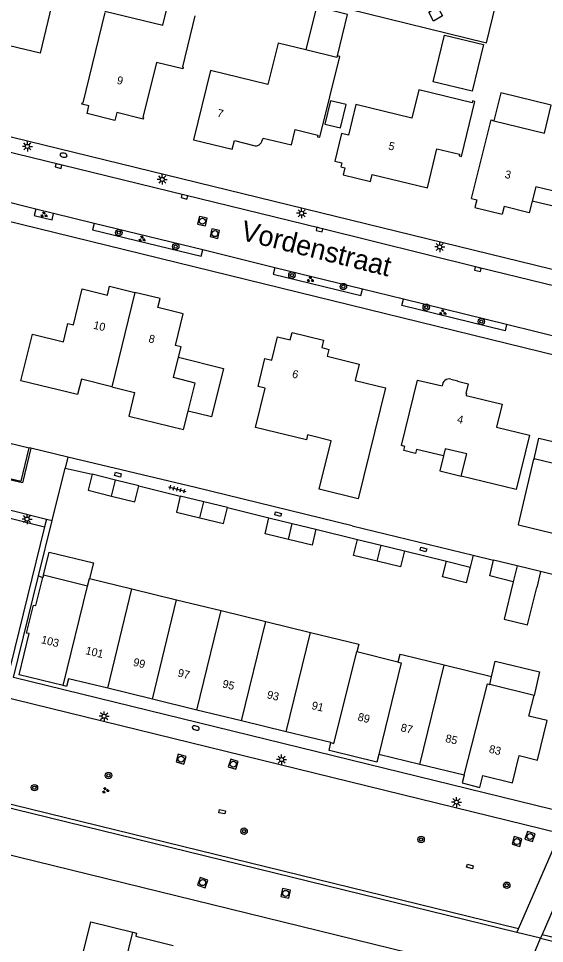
# Model space of a CAD drawing. Extents: x 125000 to 129004, y 397500 to 399008.
# Drawn here: x 126371.2 to 126436.9, y 398104 to 398219.6 of the extents above; entities that cross this region are included whole.
import ezdxf

# ---------------------------------------------------------------- set-up
doc = ezdxf.new("R2010")
doc.units = 0
for name, color, linetype in [('gg-afsc-erfafscheiding', 7, 'Continuous'), ('gg-afsc-hekwerk', 7, 'Continuous'), ('gg-afsc-muur', 7, 'Continuous'), ('gg-anno-huisnummerreeks BGT', 7, 'Continuous'), ('gg-anno-openbare ruimte label', 7, 'Continuous'), ('gg-bbg-bijgebouw', 7, 'Continuous'), ('gg-bbg-gedigitaliseerde bijgebouw', 7, 'Continuous'), ('gg-bbg-hoofdgebouw', 7, 'Continuous'), ('gg-bbg-luifel en loopbrug', 7, 'Continuous'), ('gg-bbg-tussenscheiding', 7, 'Continuous'), ('gg-knt-verharding', 7, 'Continuous'), ('gg-knt-verharding nz', 7, 'Continuous'), ('gt-bbg-plantopografie pand', 7, 'Continuous'), ('gt-bbg-plantopografie tussenscheiding', 7, 'Continuous'), ('gt-grn-weggrens', 7, 'Continuous'), ('gt-symb-boom', 7, 'Continuous'), ('gt-symb-brandkraan', 7, 'Continuous'), ('gt-symb-groenvak', 7, 'Continuous'), ('gt-symb-kolk', 7, 'Continuous'), ('gt-symb-kolk center center', 7, 'Continuous'), ('gt-symb-lichtmast', 7, 'Continuous'), ('gt-symb-rioolschacht', 7, 'Continuous'), ('gt-symb-tegel verharding', 7, 'Continuous')]:
    doc.layers.add(name, color=color, linetype=linetype)

# ---------------------------------------------------------------- blocks, each defined once
blk = doc.blocks.new('gt0-BOOM')
at = {"layer": 'gt-symb-boom'}
for radius in [0.4, 0.2]:
    blk.add_circle((0, 0), radius, dxfattribs=at)
blk = doc.blocks.new('gt0-KOLK')
at = {"layer": 'gt-symb-kolk'}
blk.add_lwpolyline([(0, 0), (0.37, 0), (0.37, 0.4), (-0.38, 0.4), (-0.38, 0), (0, 0)], dxfattribs=at)
blk = doc.blocks.new('gt0-KOLKCC')
at = {"layer": 'gt-symb-kolk center center'}
blk.add_lwpolyline([(-0.38, 0.2), (0.37, 0.2), (0.37, -0.2), (-0.38, -0.2)], close=True, dxfattribs=at)
blk = doc.blocks.new('gt0-RS')
at = {"layer": 'gt-symb-rioolschacht'}
blk.add_lwpolyline([(-0.5, -0.5), (0.5, -0.5), (0.5, 0.5), (-0.5, 0.5)], close=True, dxfattribs=at)
blk.add_circle((0, 0), 0.375, dxfattribs=at)
blk = doc.blocks.new('gt0-LMAST')
at = {"layer": 'gt-symb-lichtmast'}
for p, q in [((-0.18, 0.17), (-0.45, 0.44)), ((-0.01, 0.25), (-0.01, 0.62)), ((0.17, 0.17), (0.44, 0.44)), ((-0.26, 0), (-0.63, 0)), ((-0.18, -0.18), (-0.45, -0.45)), ((-0.01, -0.25), (-0.01, -0.63)), ((0.44, -0.45), (0.17, -0.18)), ((0.24, 0), (0.62, 0))]:
    blk.add_line(p, q, dxfattribs=at)
blk.add_circle((-0.01, 0), 0.25, dxfattribs=at)
blk = doc.blocks.new('gt0-GRVAK')
at = {"layer": 'gt-symb-groenvak'}
for p, q in [((-0.11, 0.19), (-0.23, 0.24)), ((-0.18, 0.15), (0.09, 0.15)), ((-0.09, 0.21), (-0.16, 0.32)), ((-0.05, 0.21), (-0.05, 0.39)), ((0, 0.21), (0.06, 0.32)), ((0.01, 0.19), (0.13, 0.24)), ((0.26, -0.05), (0.2, 0.06)), ((0.3, -0.05), (0.3, 0.13)), ((0.35, -0.05), (0.41, 0.06)), ((-0.24, -0.23), (-0.36, -0.18)), ((-0.32, -0.26), (-0.05, -0.26)), ((-0.23, -0.21), (-0.29, -0.09)), ((-0.18, -0.2), (-0.18, -0.02)), ((-0.14, -0.21), (-0.07, -0.09)), ((-0.12, -0.23), (0, -0.18)), ((0.24, -0.07), (0.12, -0.02)), ((0.17, -0.11), (0.44, -0.11)), ((0.37, -0.07), (0.49, -0.02))]:
    blk.add_line(p, q, dxfattribs=at)
blk = doc.blocks.new('gt0-TEG1')
at = {"layer": 'gt-symb-tegel verharding'}
for p, q in [((-1.12, 0), (1.12, 0)), ((-0.9, -0.25), (-0.9, 0.25)), ((-0.45, -0.25), (-0.45, 0.25)), ((0, -0.25), (0, 0.25)), ((0.45, -0.25), (0.45, 0.25)), ((0.9, -0.25), (0.9, 0.25))]:
    blk.add_line(p, q, dxfattribs=at)
blk = doc.blocks.new('gt0-BR')
at = {"layer": 'gt-symb-brandkraan'}
for centre, radius, start, end in [((-0.24, 0), 0.206, 107.5669, 252.4331), ((0.6, -2.66), 3, 106.892, 107.5669), ((0, -0.69), 0.938, 73.108, 106.892), ((-0.6, -2.66), 3, 72.4331, 73.108), ((0.24, 0), 0.206, 287.567, 72.4331), ((0.6, 2.66), 3, 252.4331, 253.108), ((0, 0.69), 0.938, 253.108, 286.8921), ((-0.6, 2.66), 3, 286.8921, 287.567)]:
    blk.add_arc(centre, radius, start, end, dxfattribs=at)

msp = doc.modelspace()

# ---------------------------------------------------------------- linework, layer by layer
at = {"layer": 'gg-afsc-erfafscheiding'}
for p, q in [((126377.03, 398163.42), (126380.4, 398162.65)), ((126386.23, 398161.19), (126391.42, 398159.91)), ((126397.3, 398158.48), (126402.49, 398157.2)), ((126408.36, 398155.77), (126413.56, 398154.5)), ((126412.88, 398156.19), (126428, 398152.54)), ((126419.44, 398153.06), (126424.68, 398151.8)), ((126428, 398152.54), (126427.64, 398151.05)), ((126428, 398152.54), (126430.56, 398151.91))]:
    msp.add_line(p, q, dxfattribs=at)
at = {"layer": 'gg-afsc-hekwerk'}
for p, q in [((126372.74, 398165.9), (126372.54, 398165.95)), ((126377.35, 398164.8), (126372.74, 398165.9)), ((126393.34, 398160.98), (126377.35, 398164.8)), ((126375.42, 398156.87), (126377.03, 398163.42)), ((126373.72, 398149.95), (126375.42, 398156.87)), ((126373.72, 398149.95), (126374.25, 398149.76)), ((126447.76, 398147.68), (126436.44, 398150.48))]:
    msp.add_line(p, q, dxfattribs=at)
msp.add_lwpolyline([(126412.38, 398220.79), (126429.67, 398216.55), (126432.45, 398227.9)], dxfattribs=at)
at = {"layer": 'gg-afsc-muur'}
msp.add_line((126412.88, 398156.19), (126393.34, 398160.98), dxfattribs=at)
at = {"layer": 'gg-bbg-bijgebouw'}
for p, q in [((126383.32, 398161.92), (126380.4, 398162.65)), ((126386.23, 398161.19), (126383.32, 398161.92)), ((126394.36, 398159.2), (126391.42, 398159.91)), ((126397.3, 398158.48), (126394.36, 398159.2)), ((126402.49, 398157.2), (126405.42, 398156.49)), ((126405.42, 398156.49), (126408.36, 398155.77)), ((126413.56, 398154.5), (126416.5, 398153.78)), ((126416.5, 398153.78), (126419.44, 398153.06)), ((126424.68, 398151.8), (126427.64, 398151.05)), ((126433.5, 398151.19), (126430.56, 398151.91)), ((126436.44, 398150.48), (126433.5, 398151.19))]:
    msp.add_line(p, q, dxfattribs=at)
for points in [[(126380.4, 398162.65), (126379.89, 398160.66), (126382.82, 398159.93)], [(126382.82, 398159.93), (126385.74, 398159.21), (126386.23, 398161.19)], [(126391.42, 398159.91), (126390.95, 398157.93), (126393.88, 398157.22)], [(126393.88, 398157.22), (126396.81, 398156.5), (126397.3, 398158.48)], [(126404.94, 398154.5), (126402.01, 398155.22), (126402.49, 398157.2)], [(126408.36, 398155.77), (126407.88, 398153.79), (126404.94, 398154.5)], [(126416.02, 398151.8), (126413.08, 398152.51), (126413.56, 398154.5)], [(126419.44, 398153.06), (126418.95, 398151.08), (126416.02, 398151.8)], [(126427.64, 398151.05), (126427.14, 398149.07), (126424.18, 398149.82), (126424.68, 398151.8)], [(126433.02, 398149.22), (126430.08, 398149.94), (126430.56, 398151.91)]]:
    msp.add_lwpolyline(points, dxfattribs=at)
at = {"layer": 'gg-bbg-gedigitaliseerde bijgebouw'}
msp.add_line((126436.44, 398150.48), (126435.96, 398148.51), dxfattribs=at)
for points in [[(126409.48, 398206.4), (126411.42, 398205.93), (126412.13, 398208.84), (126410.19, 398209.31), (126409.48, 398206.4)], [(126433.02, 398149.22), (126431.88, 398144.56), (126434.82, 398143.84), (126435.96, 398148.51)]]:
    msp.add_lwpolyline(points, dxfattribs=at)
at = {"layer": 'gg-bbg-hoofdgebouw'}
for p, q in [((126364.97, 398167.75), (126372.54, 398165.95)), ((126374.31, 398150.02), (126374.25, 398149.76)), ((126379.84, 398148.67), (126374.31, 398150.02)), ((126379.84, 398148.67), (126380.08, 398149.63)), ((126380.08, 398149.63), (126385.38, 398148.34)), ((126385.38, 398148.34), (126390.96, 398146.97)), ((126390.96, 398146.97), (126396.52, 398145.61)), ((126396.52, 398145.61), (126402.09, 398144.25)), ((126402.09, 398144.25), (126407.67, 398142.89)), ((126418.61, 398139.17), (126413.47, 398140.44)), ((126424.38, 398138.79), (126419.25, 398140.04)), ((126430.31, 398137.34), (126424.38, 398138.79)), ((126430.08, 398136.38), (126430.31, 398137.34)), ((126435.62, 398135.02), (126430.08, 398136.38)), ((126387.94, 398134.54), (126382.36, 398135.9)), ((126393.5, 398133.19), (126387.94, 398134.54)), ((126399.08, 398131.83), (126393.5, 398133.19)), ((126404.65, 398130.48), (126399.08, 398131.83)), ((126410.25, 398129.11), (126404.65, 398130.48)), ((126421.37, 398126.36), (126416.22, 398127.61)), ((126426.88, 398125.03), (126421.37, 398126.36))]:
    msp.add_line(p, q, dxfattribs=at)
for points in [[(126363.35, 398223.86), (126368.06, 398222.71), (126368.85, 398225.95), (126376.05, 398224.19), (126373.9, 398215.26), (126370.09, 398216.17), (126369.5, 398213.81), (126368.71, 398213.99), (126368.15, 398211.67), (126360.81, 398213.43)], [(126379.14, 398208.9), (126379.19, 398209.09), (126379.28, 398209.07), (126382.03, 398220.33)], [(126381.99, 398220.53), (126389.25, 398218.76), (126389.74, 398220.81)], [(126393.25, 398219.95), (126391.71, 398213.55), (126391.8, 398213.52), (126391.74, 398213.33), (126388.43, 398214.12), (126386.74, 398207.23), (126386.83, 398207.21), (126386.79, 398207.04), (126383.49, 398207.84), (126383.26, 398206.86), (126379.77, 398207.71), (126380.01, 398208.69), (126379.14, 398208.9)], [(126407.11, 398215.67), (126403.63, 398216.51), (126402.38, 398211.34), (126395.21, 398213.09), (126393.08, 398204.43), (126397.92, 398203.27), (126398.18, 398204.34), (126400.62, 398203.71)], [(126401.66, 398204.37), (126401.76, 398204.65), (126405.3, 398203.8), (126405.76, 398205.71), (126408.62, 398205.03), (126408.57, 398204.82), (126408.87, 398204.75), (126411.34, 398214.85), (126411.05, 398214.95)], [(126411.05, 398214.95), (126410.98, 398214.74), (126407.11, 398215.67)], [(126410.74, 398201.77), (126411.61, 398201.56), (126411.49, 398201.07), (126411.98, 398200.95), (126411.76, 398200.08), (126415.19, 398199.23), (126415.4, 398200.1), (126422.3, 398198.43), (126423.49, 398203.31), (126426.3, 398202.63), (126426.25, 398202.42), (126426.57, 398202.35), (126428.24, 398209.21), (126427.93, 398209.29), (126427.88, 398209.08), (126421.22, 398210.68), (126420.37, 398207.13), (126413.37, 398208.85), (126412.44, 398205), (126411.57, 398205.21), (126410.74, 398201.77)], [(126430.61, 398206.83), (126436.93, 398205.27), (126437.78, 398208.76)], [(126427.82, 398197.1), (126430.25, 398206.92), (126430.61, 398206.83)], [(126442.41, 398196.59), (126438.89, 398197.49), (126438.97, 398197.8), (126435.84, 398198.55), (126435.4, 398196.79)], [(126427.82, 398197.1), (126428.47, 398196.93), (126428.24, 398195.97), (126431.64, 398195.13)], [(126435.4, 398196.79), (126435.03, 398195.31), (126431.89, 398196.11), (126431.64, 398195.13)], [(126382.87, 398173.58), (126379.06, 398174.53), (126378.59, 398172.61), (126371.51, 398174.34), (126372.94, 398180.16), (126376.82, 398179.21), (126377.37, 398181.47), (126378.06, 398181.3), (126379.17, 398185.82), (126382.32, 398185.04), (126382.58, 398186.14), (126385.74, 398185.37)], [(126391.18, 398177.26), (126391.51, 398178.57), (126390.83, 398178.74), (126391.77, 398182.7), (126388.63, 398183.49), (126388.9, 398184.6), (126385.74, 398185.37)], [(126401.99, 398177.11), (126402.86, 398176.89), (126403.58, 398179.83), (126405.16, 398179.44), (126405.39, 398180.36), (126409.33, 398179.39), (126409.1, 398178.47), (126409.97, 398178.25), (126409.76, 398177.39), (126413.77, 398176.4), (126413.27, 398174.37), (126417.07, 398173.43), (126413.65, 398159.59), (126408.77, 398160.8), (126410.27, 398166.84), (126407.33, 398167.57), (126407.18, 398166.93), (126400.82, 398168.51), (126402.03, 398173.4), (126401.15, 398173.61), (126401.99, 398177.11)], [(126392.42, 398170.53), (126393.29, 398174.05), (126390.57, 398174.73), (126391.18, 398177.26)], [(126424.29, 398164.93), (126420.93, 398165.76), (126420.8, 398165.23), (126419.35, 398165.6), (126419.48, 398166.12), (126419.06, 398166.23), (126421.06, 398174.42), (126424.13, 398173.68)], [(126425.24, 398174.55), (126426.08, 398174.33), (126426.06, 398174.27), (126427.4, 398173.93), (126427.1, 398172.75), (126427.2, 398172.72), (126427.14, 398172.48), (126431.65, 398171.39), (126430.94, 398168.54), (126435.06, 398167.53), (126433.4, 398160.74), (126426.52, 398162.43)], [(126382.87, 398173.58), (126385.7, 398172.87), (126384.98, 398169.92), (126391.84, 398168.23), (126392.42, 398170.53)], [(126435.63, 398164.56), (126435.62, 398164.51), (126435.57, 398164.52), (126433.65, 398156.37), (126433.7, 398156.36), (126433.68, 398156.31), (126437.95, 398155.27), (126437.96, 398155.32), (126438.01, 398155.31), (126438.87, 398158.86), (126448.24, 398156.59), (126448.25, 398156.64), (126448.3, 398156.63), (126448.88, 398159.01), (126449.8, 398158.79), (126449.81, 398158.83), (126449.86, 398158.82), (126451.48, 398165.5), (126451.43, 398165.52), (126451.45, 398165.56), (126450.53, 398165.78), (126451.03, 398167.85)], [(126439.73, 398166.32), (126439.08, 398163.74), (126435.63, 398164.56)], [(126369.58, 398162.23), (126371.55, 398161.77), (126372.54, 398165.95)], [(126426.52, 398162.43), (126427.21, 398165.22), (126424.51, 398165.83), (126424.29, 398164.93)], [(126376.78, 398136.24), (126371.28, 398137.59), (126372.53, 398142.73), (126372.21, 398142.8), (126373.06, 398146.3), (126373.38, 398146.23), (126374.25, 398149.76)], [(126407.67, 398142.89), (126413.71, 398141.41), (126413.47, 398140.44)], [(126419.25, 398140.04), (126418.85, 398140.14), (126418.61, 398139.17)], [(126382.36, 398135.9), (126377.46, 398137.09), (126377.22, 398136.13), (126376.78, 398136.24)], [(126426.88, 398125.03), (126426.63, 398124.07), (126428.86, 398123.49), (126429.23, 398124.99), (126432.94, 398124.09), (126433.78, 398127.49), (126436.04, 398126.94), (126437.25, 398131.88), (126434.98, 398132.43), (126435.62, 398135.02)], [(126410.38, 398128.06), (126410.01, 398128.15), (126410.25, 398129.11)], [(126416.22, 398127.61), (126415.97, 398126.67), (126410.38, 398128.06)]]:
    msp.add_lwpolyline(points, dxfattribs=at)
for centre, radius, start, end in [((126400.83, 398204.53), 0.842, 255.1399, 349.6177), ((126425.06, 398173.64), 0.928, 78.7904, 177.5377)]:
    msp.add_arc(centre, radius, start, end, dxfattribs=at)
at = {"layer": 'gg-bbg-luifel en loopbrug'}
for points in [[(126411.05, 398214.95), (126412.31, 398220.1), (126408.42, 398221.04), (126407.11, 398215.67)], [(126429.3, 398216.33), (126427.87, 398210.5), (126423.01, 398211.7), (126424.45, 398217.52), (126429.3, 398216.33)], [(126437.78, 398208.76), (126431.47, 398210.31), (126430.61, 398206.83)], [(126442.41, 398196.59), (126442.07, 398195.18), (126435.4, 398196.79)], [(126391.18, 398177.26), (126396.82, 398175.88), (126395.31, 398169.81), (126392.42, 398170.53)], [(126435.63, 398164.56), (126436.24, 398167.14), (126439.73, 398166.32)], [(126424.29, 398164.93), (126423.84, 398163.09), (126426.52, 398162.43)], [(126374.31, 398150.02), (126375.02, 398152.93), (126380.56, 398151.58), (126380.08, 398149.63)], [(126430.31, 398137.34), (126430.77, 398139.29), (126436.31, 398137.98), (126435.62, 398135.02)]]:
    msp.add_lwpolyline(points, dxfattribs=at)
at = {"layer": 'gg-bbg-tussenscheiding'}
for p, q in [((126385.74, 398185.37), (126382.87, 398173.58)), ((126382.82, 398159.93), (126383.32, 398161.92)), ((126393.88, 398157.22), (126394.36, 398159.2)), ((126404.94, 398154.5), (126405.42, 398156.49)), ((126416.02, 398151.8), (126416.5, 398153.78)), ((126433.5, 398151.19), (126433.02, 398149.22)), ((126376.78, 398136.24), (126379.84, 398148.67)), ((126382.36, 398135.9), (126385.38, 398148.34)), ((126387.94, 398134.54), (126390.96, 398146.97)), ((126393.5, 398133.19), (126396.52, 398145.61)), ((126399.08, 398131.83), (126402.09, 398144.25)), ((126404.65, 398130.48), (126407.67, 398142.89)), ((126421.37, 398126.36), (126424.38, 398138.79))]:
    msp.add_line(p, q, dxfattribs=at)
for points in [[(126410.25, 398129.11), (126410.62, 398129.02), (126413.47, 398140.44)], [(126418.61, 398139.17), (126419.01, 398139.07), (126416.22, 398127.61)], [(126426.88, 398125.03), (126429.81, 398136.45), (126430.08, 398136.38)]]:
    msp.add_lwpolyline(points, dxfattribs=at)
at = {"layer": 'gg-knt-verharding'}
for p, q in [((126312.02, 398219.08), (126445.5, 398186.4)), ((126375.6, 398195.25), (126373.38, 398195.79)), ((126394.24, 398190.68), (126380.64, 398193.99)), ((126414.19, 398185.79), (126403.23, 398188.45)), ((126432.2, 398181.36), (126419.32, 398184.52)), ((126369.91, 398158.23), (126374.7, 398157.05)), ((126369.68, 398157.27), (126374.47, 398156.09)), ((126374.7, 398157.05), (126374.47, 398156.09)), ((126374.47, 398156.09), (126370.19, 398138.76)), ((126363.54, 398136.26), (126438.87, 398117.8)), ((126433.49, 398105.39), (126364.65, 398122.24)), ((126433.69, 398105.85), (126364.98, 398122.68)), ((126433.69, 398105.85), (126438.87, 398117.8)), ((126433.49, 398105.39), (126433.69, 398105.85)), ((126436.41, 398104.67), (126433.49, 398105.39)), ((126436.62, 398105.14), (126436.41, 398104.67)), ((126436.62, 398105.14), (126463.93, 398098.41)), ((126436.41, 398104.67), (126463.81, 398097.93))]:
    msp.add_line(p, q, dxfattribs=at)
for points in [[(126422.46, 398220.39), (126423.55, 398221.05), (126424.17, 398219.92), (126423.07, 398219.26), (126422.46, 398220.39)], [(126443.06, 398176.34), (126312.89, 398208.21), (126309.51, 398209.07)], [(126373.38, 398195.79), (126373.18, 398194.99), (126375.4, 398194.46), (126375.6, 398195.25)], [(126380.64, 398193.99), (126380.45, 398193.21), (126394.04, 398189.89), (126394.24, 398190.68)], [(126403.23, 398188.45), (126403.03, 398187.67), (126414, 398184.99), (126414.19, 398185.79)], [(126432.2, 398181.36), (126432.01, 398180.59), (126419.09, 398183.74), (126419.32, 398184.52)], [(126372.74, 398165.9), (126371.71, 398161.57), (126369.55, 398162.08), (126369.58, 398162.23)], [(126462.54, 398165.31), (126447.9, 398131.03), (126436.62, 398105.14)], [(126437.88, 398120.77), (126370.57, 398137.25), (126373.72, 398149.95)], [(126433.13, 398099.61), (126351.1, 398119.73), (126305, 398130.97), (126293.89, 398133.74)]]:
    msp.add_lwpolyline(points, dxfattribs=at)
at = {"layer": 'gg-knt-verharding nz'}
for p, q in [((126373.38, 398195.79), (126368.51, 398196.98)), ((126380.64, 398193.99), (126375.6, 398195.25)), ((126403.23, 398188.45), (126394.24, 398190.68)), ((126419.32, 398184.52), (126414.19, 398185.79)), ((126443.59, 398178.56), (126432.2, 398181.36))]:
    msp.add_line(p, q, dxfattribs=at)
msp.add_lwpolyline([(126445.04, 398184.47), (126428.64, 398188.47), (126408.86, 398193.42), (126391.98, 398197.52), (126361.11, 398205.05), (126329.59, 398212.82), (126311.62, 398217.19)], dxfattribs=at)
at = {"layer": 'gt-bbg-plantopografie pand'}
for points in [[(126382.96, 398095.21), (126377.71, 398096.51), (126380.23, 398106.71), (126385.48, 398105.42)], [(126385.48, 398105.42), (126385.95, 398105.3), (126385.86, 398104.91), (126390.53, 398103.76)]]:
    msp.add_lwpolyline(points, dxfattribs=at)
at = {"layer": 'gt-bbg-plantopografie tussenscheiding'}
msp.add_line((126382.96, 398095.21), (126385.48, 398105.42), dxfattribs=at)
at = {"layer": 'gt-grn-weggrens'}
for p, q in [((126377.35, 398164.8), (126377.03, 398163.42)), ((126374.7, 398157.05), (126375.42, 398156.87)), ((126434.25, 398099.34), (126436.41, 398104.67))]:
    msp.add_line(p, q, dxfattribs=at)

# ---------------------------------------------------------------- block references
at = {"layer": 'gt-symb-boom'}
for p in [(126383.74, 398192.84), (126390.85, 398191.1), (126405.37, 398187.53), (126411.8, 398186.1), (126422.15, 398183.53), (126429.04, 398181.74), (126382.45, 398125.02), (126373.2, 398123.49), (126399.39, 398118.05), (126421.51, 398117.01), (126432.21, 398111.29)]:
    msp.add_blockref('gt0-BOOM', p, dxfattribs=at)
at = {"layer": 'gt-symb-brandkraan'}
for p, rotation in [((126376.84, 398202.52), 166.70041567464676), ((126393.36, 398130.94), -12.646853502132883)]:
    msp.add_blockref('gt0-BR', p, dxfattribs=dict(at, rotation=rotation))
at = {"layer": 'gt-symb-groenvak'}
for p, rotation in [((126374.38, 398195.07), -15.71725244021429), ((126386.62, 398192.05), -15.71725244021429), ((126407.65, 398186.98), -15.732781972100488), ((126424.2, 398182.86), -15.732781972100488)]:
    msp.add_blockref('gt0-GRVAK', p, dxfattribs=dict(at, rotation=rotation))
msp.add_blockref('gt0-GRVAK', (126382.07, 398123.15), dxfattribs=at)
at = {"layer": 'gt-symb-kolk'}
for p, rotation in [((126376.25, 398201.35), 166.29711002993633), ((126391.98, 398197.52), 166.35276166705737), ((126408.86, 398193.42), 165.93596328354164), ((126428.64, 398188.47), 166.29711003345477)]:
    msp.add_blockref('gt0-KOLK', p, dxfattribs=dict(at, rotation=rotation))
at = {"layer": 'gt-symb-kolk center center'}
for p, rotation in [((126383.62, 398162.6), 164.28274755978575), ((126403.63, 398157.67), 162.4169028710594), ((126421.8, 398153.25), 164.57402962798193), ((126396.64, 398120.47), 168.86988891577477), ((126427.62, 398113.64), -17.275420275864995)]:
    msp.add_blockref('gt0-KOLKCC', p, dxfattribs=dict(at, rotation=rotation))
at = {"layer": 'gt-symb-lichtmast'}
for p in [(126372.32, 398203.62), (126389.17, 398199.49), (126406.59, 398195.26), (126423.84, 398191.05), (126372.28, 398157.05), (126381.91, 398132.4), (126404.08, 398126.99), (126425.94, 398121.68)]:
    msp.add_blockref('gt0-LMAST', p, dxfattribs=at)
at = {"layer": 'gt-symb-rioolschacht'}
for p, rotation in [((126394.18, 398194.27), -13.007504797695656), ((126395.74, 398192.72), -13.119144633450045), ((126391.52, 398127.05), -15.425970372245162), ((126398.04, 398126.42), -17.764323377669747), ((126435.12, 398117.38), -18.416834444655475), ((126433.49, 398116.75), -16.205185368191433), ((126394.21, 398111.62), -19.03307980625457), ((126404.59, 398110.28), -12.242859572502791)]:
    msp.add_blockref('gt0-RS', p, dxfattribs=dict(at, rotation=rotation))
at = {"layer": 'gt-symb-tegel verharding', "rotation": -15.064233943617}
msp.add_blockref('gt0-TEG1', (126391.05, 398160.79), dxfattribs=at)

# ---------------------------------------------------------------- texts
at = {"layer": 'gg-anno-huisnummerreeks BGT'}
for s, rotation, p in [('9', 346.3, (126383.42, 398211.46)), ('7', 346.5, (126395.95, 398207.34)), ('5', 346.3, (126417.35, 398203.25)), ('3', 346.1, (126431.89, 398199.7)), ('10', 346.2, (126380.48, 398180.86)), ('8', 345.8, (126387.38, 398179.17)), ('6', 346.2, (126405.32, 398174.76)), ('4', 347.2, (126425.94, 398169.09)), ('103', 346.3, (126373.96, 398141.55)), ('101', 346.4, (126379.51, 398140.19)), ('99', 346.4, (126385.46, 398138.74)), ('97', 346.4, (126391.03, 398137.39)), ('95', 346.4, (126396.61, 398136.03)), ('93', 346.4, (126402.18, 398134.68)), ('91', 346.4, (126407.76, 398133.32)), ('89', 345.8, (126413.52, 398131.9)), ('87', 346.4, (126418.89, 398130.56)), ('85', 346.4, (126424.47, 398129.21)), ('83', 346.3, (126429.92, 398127.88))]:
    msp.add_text(s, height=1, rotation=rotation, dxfattribs=at).set_placement(p)
at = {"layer": 'gg-anno-openbare ruimte label'}
msp.add_text('Vordenstraat', height=2.5, rotation=346, dxfattribs=at).set_placement((126398.83, 398191.97))

doc.saveas('drawing.dxf')
